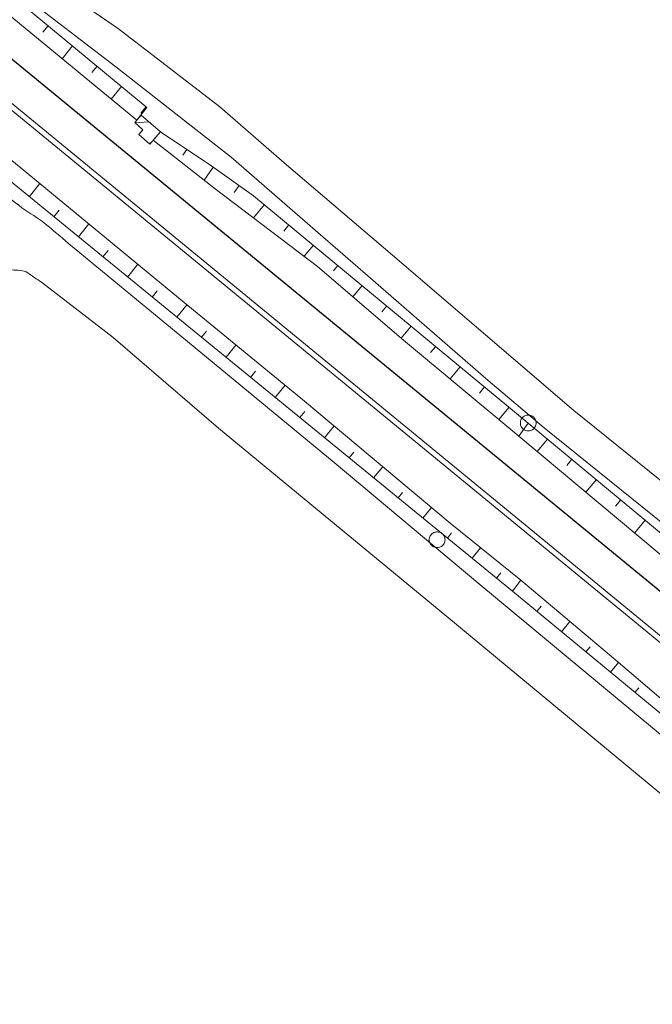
# Model space of a CAD drawing. Header units: metres. Extents: x 3425540 to 3446143, y 5432760 to 5444637.
# Tile 619 of 656: x 3443967 to 3444027, y 5436591 to 5436684. Entities that reach past the tile are written whole.
import ezdxf

# ---------------------------------------------------------------- set-up
doc = ezdxf.new("R2010")
doc.units = ezdxf.units.M
for name, color, linetype, lineweight in [('B_Bestand', 9, 'Continuous', 18), ('B_Böschung', 9, 'Continuous', 18), ('B_Flurgrenzen', 9, 'Continuous', 18), ('B_Gleisachse', 9, 'Continuous', 25), ('Bestand_Neu_Strecke 3443', 9, 'Continuous', 18)]:
    doc.layers.add(name, color=color, linetype=linetype, lineweight=lineweight)

msp = doc.modelspace()

# ---------------------------------------------------------------- linework, layer by layer
at = {"layer": 'B_Bestand'}
for points in [[(3444117.559, 5436566.795), (3444093.427, 5436586.565), (3444069.29, 5436606.545), (3444036.792, 5436633.228), (3444019.566, 5436647.102), (3444002.441, 5436661.771), (3443992.193, 5436670.497), (3443986.144, 5436675.8), (3443976.57, 5436683.135), (3443967.504, 5436689.391), (3443964.176, 5436692.035), (3443961.018, 5436694.864), (3443958.988, 5436696.583)], [(3443957.183, 5436694.812), (3443968.631, 5436685.451), (3443976.301, 5436679.554), (3443987.203, 5436671.025), (3443995.852, 5436663.525), (3443999.151, 5436660.643), (3444011.488, 5436649.951), (3444016.76, 5436645.483), (3444031.209, 5436633.815), (3444037.158, 5436629.056), (3444048.877, 5436619.762), (3444052.401, 5436616.959), (3444058.651, 5436611.862), (3444072.962, 5436600.4), (3444078.315, 5436596.016), (3444085.582, 5436590.102), (3444090.851, 5436585.771), (3444095.532, 5436581.936), (3444102.151, 5436576.552), (3444109.588, 5436570.503), (3444116.34, 5436565.042)], [(3443978.867, 5436673.621), (3443978.085, 5436674.295), (3443978.692, 5436674.999)], [(3443978.692, 5436674.999), (3443980.515, 5436673.427), (3443979.513, 5436672.265), (3443978.471, 5436673.162), (3443978.867, 5436673.621)], [(3444010.683, 5436630.692), (3443996.929, 5436642.189), (3443983.064, 5436653.637), (3443971.837, 5436662.895)], [(3444007.574, 5436627.671), (3443986.003, 5436645.44), (3443976.057, 5436653.991), (3443969.275, 5436659.22)], [(3444141.434, 5436523.104), (3444100.234, 5436556.652), (3444051.482, 5436596.84), (3444010.683, 5436630.692)], [(3444007.574, 5436627.671), (3444069.527, 5436576.373), (3444138.487, 5436519.931)]]:
    msp.add_lwpolyline(points, dxfattribs=at)
for points, knots in [([(3443856.56, 5436758.377), (3443867.619, 5436749.392), (3443878.677, 5436740.406), (3443889.736, 5436731.42), (3443893.214, 5436728.594), (3443896.61, 5436725.669), (3443900.034, 5436722.777), (3443904.503, 5436719.003), (3443908.949, 5436715.201), (3443913.427, 5436711.437), (3443915.277, 5436709.882), (3443917.136, 5436708.339), (3443918.989, 5436706.788), (3443933.614, 5436694.547), (3443948.099, 5436682.141), (3443962.764, 5436669.945), (3443963.508, 5436669.326), (3443964.274, 5436668.734), (3443965.032, 5436668.131), (3443965.827, 5436667.499), (3443966.629, 5436666.875), (3443967.433, 5436666.254), (3443968.136, 5436665.712), (3443968.955, 5436665.325), (3443969.634, 5436664.752), (3443970.368, 5436664.133), (3443971.103, 5436663.514), (3443971.837, 5436662.894)], [0, 0, 0, 0, 0.285545, 0.285545, 0.285545, 0.375351, 0.375351, 0.375351, 0.492576, 0.492576, 0.492576, 0.540999, 0.540999, 0.540999, 0.923193, 0.923193, 0.923193, 0.942592, 0.942592, 0.942592, 0.96295, 0.96295, 0.96295, 0.980749, 0.980749, 0.980749, 1, 1, 1, 1]), ([(3443921.12, 5436626.357), (3443922.329, 5436627.376), (3443923.539, 5436628.394), (3443924.748, 5436629.412), (3443928.65, 5436632.698), (3443932.364, 5436636.202), (3443936.15, 5436639.62), (3443938.574, 5436641.809), (3443940.885, 5436644.116), (3443943.332, 5436646.286), (3443945.166, 5436647.913), (3443947.17, 5436649.328), (3443949.181, 5436650.731), (3443952.326, 5436652.927), (3443955.518, 5436655.027), (3443958.733, 5436657.12), (3443960.014, 5436657.954), (3443961.316, 5436658.719), (3443962.657, 5436659.481), (3443963.399, 5436659.903), (3443964.191, 5436660.222), (3443965.026, 5436660.383), (3443965.514, 5436660.477), (3443966.016, 5436660.427), (3443966.507, 5436660.383), (3443967.007, 5436660.339), (3443967.574, 5436660.39), (3443967.988, 5436660.105), (3443968.417, 5436659.81), (3443968.846, 5436659.515), (3443969.275, 5436659.22)], [0, 0, 0, 0, 0.078593, 0.078593, 0.078593, 0.332187, 0.332187, 0.332187, 0.494559, 0.494559, 0.494559, 0.616292, 0.616292, 0.616292, 0.806717, 0.806717, 0.806717, 0.882603, 0.882603, 0.882603, 0.924607, 0.924607, 0.924607, 0.949148, 0.949148, 0.949148, 0.974118, 0.974118, 0.974118, 1, 1, 1, 1])]:
    msp.add_open_spline(points, degree=3, knots=knots, dxfattribs=at)
at = {"layer": 'B_Böschung'}
for p, q in [((3443969.908, 5436683.448), (3443969.406, 5436682.841)), ((3443972.22, 5436681.536), (3443971.219, 5436680.325)), ((3443974.532, 5436679.624), (3443974.033, 5436679.021)), ((3443976.843, 5436677.712), (3443975.849, 5436676.51)), ((3443979.244, 5436675.726), (3443978.273, 5436674.512)), ((3443979.155, 5436675.8), (3443978.66, 5436675.201)), ((3443978.125, 5436674.26), (3443979.436, 5436674.357)), ((3443980.515, 5436673.427), (3443979.834, 5436672.637)), ((3443979.414, 5436672.35), (3443979.598, 5436672.364)), ((3443983.009, 5436671.76), (3443982.649, 5436671.236)), ((3443985.502, 5436670.09), (3443984.64, 5436668.868)), ((3443968.113, 5436667.302), (3443969.135, 5436668.554)), ((3443987.952, 5436668.359), (3443987.485, 5436667.698)), ((3443970.437, 5436665.405), (3443970.944, 5436666.026)), ((3443990.341, 5436666.548), (3443989.318, 5436665.292)), ((3443972.762, 5436663.509), (3443973.766, 5436664.74)), ((3443992.652, 5436664.636), (3443992.177, 5436664.06)), ((3443975.087, 5436661.613), (3443975.584, 5436662.223)), ((3443994.964, 5436662.724), (3443994.092, 5436661.67)), ((3443977.411, 5436659.716), (3443978.397, 5436660.925)), ((3443997.276, 5436660.812), (3443996.853, 5436660.301)), ((3443979.736, 5436657.82), (3443980.224, 5436658.419)), ((3443999.587, 5436658.9), (3443998.709, 5436657.838)), ((3443982.06, 5436655.923), (3443983.029, 5436657.111)), ((3444001.899, 5436656.987), (3444001.444, 5436656.437)), ((3443984.385, 5436654.027), (3443984.866, 5436654.617)), ((3444004.211, 5436655.075), (3444003.267, 5436653.935)), ((3443986.709, 5436652.131), (3443987.667, 5436653.305)), ((3444006.522, 5436653.163), (3444006.046, 5436652.588)), ((3443989.034, 5436650.234), (3443989.51, 5436650.819)), ((3444008.834, 5436651.251), (3444007.875, 5436650.092)), ((3443991.359, 5436648.339), (3443992.305, 5436649.499)), ((3444011.146, 5436649.339), (3444010.663, 5436648.756)), ((3444013.457, 5436647.427), (3444012.486, 5436646.252)), ((3443993.683, 5436646.442), (3443994.152, 5436647.017)), ((3443996.008, 5436644.546), (3443996.919, 5436645.663)), ((3444015.267, 5436645.93), (3444014.368, 5436644.685)), ((3444017.086, 5436644.421), (3444016.102, 5436643.236)), ((3443998.332, 5436642.649), (3443998.775, 5436643.193)), ((3444019.395, 5436642.506), (3444018.9, 5436641.909)), ((3444000.657, 5436640.753), (3444001.518, 5436641.808)), ((3444021.704, 5436640.59), (3444020.707, 5436639.389)), ((3444002.981, 5436638.857), (3444003.399, 5436639.369)), ((3444024.012, 5436638.675), (3444023.511, 5436638.07)), ((3444005.306, 5436636.96), (3444006.116, 5436637.953)), ((3444026.321, 5436636.759), (3444025.311, 5436635.542)), ((3444007.63, 5436635.064), (3444008.027, 5436635.55)), ((3444009.956, 5436633.167), (3444010.759, 5436634.152)), ((3444012.281, 5436631.271), (3444012.687, 5436631.769)), ((3444013.776, 5436630.05), (3444014.562, 5436631.083)), ((3444013.777, 5436630.05), (3444014.563, 5436631.083)), ((3444016.088, 5436628.139), (3444016.496, 5436628.624)), ((3444018.4, 5436626.227), (3444019.191, 5436627.182)), ((3444020.713, 5436624.316), (3444021.099, 5436624.782)), ((3444023.025, 5436622.404), (3444023.778, 5436623.315)), ((3444025.338, 5436620.493), (3444025.701, 5436620.933))]:
    msp.add_line(p, q, dxfattribs=at)
for points in [[(3443865.449, 5436768.967), (3443938.562, 5436709.375), (3443963.653, 5436688.622), (3443966.123, 5436686.579), (3443979.244, 5436675.726)], [(3443864.377, 5436767.689), (3443938.922, 5436706.939), (3443978.273, 5436674.512)], [(3443858.29, 5436760.488), (3443886.165, 5436737.897), (3443905.497, 5436721.724), (3443919.183, 5436710.181), (3443930.787, 5436700.593), (3443937.775, 5436694.666), (3443942.728, 5436690.529), (3443966.304, 5436670.886), (3443982.768, 5436657.325), (3443994.124, 5436648.007), (3444007.889, 5436636.467), (3444014.563, 5436631.083)], [(3443857.147, 5436759.076), (3443930.322, 5436698.585), (3443951.84, 5436680.83), (3443959.117, 5436674.641), (3444013.777, 5436630.05)], [(3443980.515, 5436673.427), (3443985.372, 5436670.182), (3443989.324, 5436667.389), (3444015.267, 5436645.93)], [(3443979.834, 5436672.637), (3443985.686, 5436668.047), (3443995.344, 5436660.72), (3444003.47, 5436653.761), (3444014.368, 5436644.685)], [(3444169.928, 5436518.556), (3444132.22, 5436549.258), (3444103.868, 5436572.258), (3444086.655, 5436586.708), (3444015.267, 5436645.93)], [(3444168.898, 5436517.46), (3444165.474, 5436520.28), (3444157.931, 5436526.49), (3444151.991, 5436531.364), (3444128.955, 5436550.141), (3444115.418, 5436561.124), (3444092.255, 5436580.013), (3444077.833, 5436591.894), (3444046.462, 5436617.873), (3444014.368, 5436644.685)], [(3444014.562, 5436631.083), (3444023.526, 5436623.529), (3444030.596, 5436617.526), (3444043.567, 5436606.184), (3444051.308, 5436599.705), (3444063.737, 5436589.186), (3444076.585, 5436578.504), (3444085.159, 5436571.596), (3444094.762, 5436563.491), (3444107.651, 5436553.356), (3444115.767, 5436546.955), (3444129.695, 5436535.614), (3444150.656, 5436518.691), (3444165.169, 5436507.147), (3444171.799, 5436501.732)], [(3444013.776, 5436630.05), (3444028.595, 5436617.8), (3444035.962, 5436611.087), (3444044.478, 5436603.736), (3444083.695, 5436571.415), (3444161.138, 5436507.554), (3444170.428, 5436499.988)]]:
    msp.add_lwpolyline(points, dxfattribs=at)
at = {"layer": 'B_Flurgrenzen'}
for points in [[(3444016.017, 5436645.93), (3444016.011, 5436646.024), (3444015.993, 5436646.113), (3444015.964, 5436646.208), (3444015.923, 5436646.29), (3444015.869, 5436646.367), (3444015.81, 5436646.444), (3444015.745, 5436646.509), (3444015.669, 5436646.562), (3444015.586, 5436646.609), (3444015.497, 5436646.639), (3444015.409, 5436646.662), (3444015.314, 5436646.674), (3444015.22, 5436646.674), (3444015.125, 5436646.662), (3444015.037, 5436646.639), (3444014.948, 5436646.609), (3444014.865, 5436646.562), (3444014.789, 5436646.509), (3444014.724, 5436646.444), (3444014.665, 5436646.367), (3444014.611, 5436646.29), (3444014.57, 5436646.208), (3444014.541, 5436646.113), (3444014.523, 5436646.024), (3444014.517, 5436645.93), (3444014.523, 5436645.836), (3444014.541, 5436645.747), (3444014.57, 5436645.652), (3444014.611, 5436645.57), (3444014.665, 5436645.493), (3444014.724, 5436645.416), (3444014.789, 5436645.351), (3444014.865, 5436645.298), (3444014.948, 5436645.251), (3444015.037, 5436645.221), (3444015.125, 5436645.198), (3444015.22, 5436645.186), (3444015.314, 5436645.186), (3444015.409, 5436645.198), (3444015.497, 5436645.221), (3444015.586, 5436645.251), (3444015.669, 5436645.298), (3444015.745, 5436645.351), (3444015.81, 5436645.416), (3444015.869, 5436645.493), (3444015.923, 5436645.57), (3444015.964, 5436645.652), (3444015.993, 5436645.747), (3444016.011, 5436645.836), (3444016.017, 5436645.93)], [(3444007.406, 5436634.906), (3444007.4, 5436635), (3444007.382, 5436635.089), (3444007.353, 5436635.184), (3444007.312, 5436635.266), (3444007.258, 5436635.343), (3444007.199, 5436635.42), (3444007.134, 5436635.485), (3444007.058, 5436635.538), (3444006.975, 5436635.585), (3444006.886, 5436635.615), (3444006.798, 5436635.638), (3444006.703, 5436635.65), (3444006.609, 5436635.65), (3444006.514, 5436635.638), (3444006.426, 5436635.615), (3444006.337, 5436635.585), (3444006.254, 5436635.538), (3444006.178, 5436635.485), (3444006.113, 5436635.42), (3444006.054, 5436635.343), (3444006, 5436635.266), (3444005.959, 5436635.184), (3444005.93, 5436635.089), (3444005.912, 5436635), (3444005.906, 5436634.906), (3444005.912, 5436634.812), (3444005.93, 5436634.723), (3444005.959, 5436634.628), (3444006, 5436634.546), (3444006.054, 5436634.469), (3444006.113, 5436634.392), (3444006.178, 5436634.327), (3444006.254, 5436634.274), (3444006.337, 5436634.227), (3444006.426, 5436634.197), (3444006.514, 5436634.174), (3444006.609, 5436634.162), (3444006.703, 5436634.162), (3444006.798, 5436634.174), (3444006.886, 5436634.197), (3444006.975, 5436634.227), (3444007.058, 5436634.274), (3444007.134, 5436634.327), (3444007.199, 5436634.392), (3444007.258, 5436634.469), (3444007.312, 5436634.546), (3444007.353, 5436634.628), (3444007.382, 5436634.723), (3444007.4, 5436634.812), (3444007.406, 5436634.906)]]:
    msp.add_lwpolyline(points, dxfattribs=at)
at = {"layer": 'B_Gleisachse'}
msp.add_line((3443862.183, 5436765.855), (3444500.321, 5436242.34), dxfattribs=at)
at = {"layer": 'Bestand_Neu_Strecke 3443', "linetype": 'Continuous'}
for p, q in [((3443860.122, 5436763.343), (3444498.26, 5436239.828)), ((3443859.805, 5436762.956), (3444497.942, 5436239.441))]:
    msp.add_line(p, q, dxfattribs=at)

doc.saveas('drawing.dxf')
